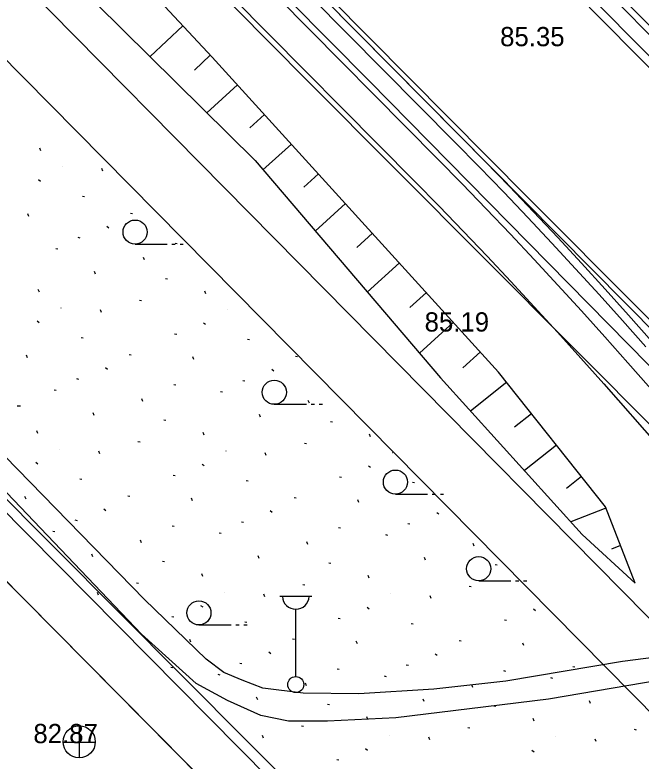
# Model space of a CAD drawing. Extents: x 412225 to 413380, y 4456471 to 4457189.
# Drawn here: x 412407.65 to 412446.67, y 4456892.03 to 4456938.52 of the extents above; entities that cross this region are included whole.
import ezdxf

# ---------------------------------------------------------------- set-up
doc = ezdxf.new("R2010")
doc.units = 0
for name, color, linetype in [('0_HALİHAZIR', 7, 'Continuous'), ('0_KADASTRO', 7, 'Continuous'), ('ADA_KOCEPHE', 7, 'Continuous'), ('KALDIRIM', 7, 'Continuous'), ('Level 41', 7, 'Continuous'), ('Level 62', 7, 'Continuous')]:
    doc.layers.add(name, color=color, linetype=linetype)

msp = doc.modelspace()

# ---------------------------------------------------------------- linework, layer by layer
at = {"layer": '0_HALİHAZIR'}
for p, q in [((412418.121, 4456937.836), (412416.071, 4456935.92)), ((412419.828, 4456936.009), (412418.838, 4456935.084)), ((412421.513, 4456934.162), (412419.601, 4456932.422)), ((412423.195, 4456932.312), (412422.287, 4456931.486)), ((412424.877, 4456930.463), (412423.11, 4456928.856)), ((412426.56, 4456928.614), (412425.647, 4456927.784)), ((412428.242, 4456926.765), (412426.358, 4456925.051)), ((412429.925, 4456924.916), (412428.953, 4456924.032)), ((412415.139, 4456924.24), (412417.139, 4456924.24)), ((412417.439, 4456924.24), (412417.639, 4456924.24)), ((412417.939, 4456924.24), (412418.139, 4456924.24)), ((412431.607, 4456923.066), (412429.606, 4456921.246)), ((412433.289, 4456921.217), (412432.26, 4456920.28)), ((412434.972, 4456919.368), (412432.854, 4456917.441)), ((412436.654, 4456917.519), (412435.571, 4456916.533)), ((412438.295, 4456915.634), (412436.035, 4456913.842)), ((412423.815, 4456914.259), (412425.815, 4456914.259)), ((412426.115, 4456914.259), (412426.315, 4456914.259)), ((412426.615, 4456914.259), (412426.815, 4456914.259)), ((412407.797, 4456914.164), (412407.997, 4456914.164)), ((412439.848, 4456913.675), (412438.783, 4456912.83)), ((412441.402, 4456911.716), (412439.4, 4456910.129)), ((412442.955, 4456909.758), (412442.019, 4456909.015)), ((412431.36, 4456908.666), (412433.36, 4456908.666)), ((412433.66, 4456908.666), (412433.86, 4456908.666)), ((412434.16, 4456908.666), (412434.36, 4456908.666)), ((412444.481, 4456907.783), (412442.301, 4456906.93)), ((412445.392, 4456905.455), (412444.822, 4456905.232)), ((412436.55, 4456903.269), (412438.55, 4456903.269)), ((412438.85, 4456903.269), (412439.05, 4456903.269)), ((412439.35, 4456903.269), (412439.55, 4456903.269)), ((412424.151, 4456902.301), (412426.151, 4456902.301)), ((412425.151, 4456897.301), (412425.151, 4456901.494)), ((412419.119, 4456900.515), (412421.119, 4456900.515)), ((412421.419, 4456900.515), (412421.619, 4456900.515)), ((412421.919, 4456900.515), (412422.119, 4456900.515)), ((412411.674, 4456892.23), (412411.674, 4456894.23)), ((412410.654, 4456893.22), (412412.654, 4456893.22))]:
    msp.add_line(p, q, dxfattribs=at)
for points in [[(412283.985, 4457100.322), (412303.353, 4457080.961), (412332.911, 4457051.149), (412362.488, 4457021.336), (412400.253, 4456983.455), (412425.306, 4456957.949), (412451.956, 4456931.175), (412483.613, 4456899.459), (412507.045, 4456875.463), (412533.953, 4456848.693), (412570.746, 4456810.938), (412594.382, 4456786.967), (412618.72, 4456762.275), (412633.267, 4456747.178), (412636.335, 4456744.215)], [(412359.87, 4457004.239), (412376.982, 4456987.314), (412402.386, 4456961.963), (412429.729, 4456934.421), (412459.529, 4456904.105), (412465.296, 4456898.03)], [(412446.303, 4456903.127), (412444.442, 4456907.882), (412437.794, 4456916.266), (412419.952, 4456935.877), (412400.449, 4456956.745), (412375.57, 4456982.136), (412370.301, 4456987.22), (412368.113, 4456988.47), (412366.809, 4456988.895), (412364.507, 4456988.91)], [(412364.559, 4456988.91), (412369.327, 4456983.178), (412377.302, 4456975.126), (412390.738, 4456962.288), (412409.437, 4456942.493), (412422.613, 4456929.438), (412434.169, 4456915.9), (412443.007, 4456906.151), (412446.303, 4456903.127)], [(412635.095, 4456744.706), (412621.293, 4456758.968), (412594.514, 4456786.189), (412564.28, 4456816.959), (412527.989, 4456853.886), (412497.963, 4456883.985), (412468.818, 4456913.357), (412423.738, 4456958.933), (412408.728, 4456974.086)], [(412405.68, 4456954.805), (412425.867, 4456934.44), (412447.954, 4456912.246), (412459.282, 4456900.807), (412459.42, 4456900.349), (412459.358, 4456900.085), (412455.045, 4456899.463), (412445.513, 4456898.239), (412438.233, 4456897.014), (412433.753, 4456896.505), (412429.09, 4456896.223), (412425.621, 4456896.271), (412423.102, 4456896.579), (412421.812, 4456897.07), (412420.671, 4456897.546), (412419.574, 4456898.385), (412415.723, 4456902.092), (412403.041, 4456915.089), (412383.58, 4456935.283), (412368.344, 4456949.804)], [(412424.812, 4456942.094), (412439.594, 4456927.156), (412453.806, 4456912.917)], [(412451.76, 4456897.732), (412440.906, 4456895.897), (412435.984, 4456895.298), (412431.39, 4456894.738), (412427.12, 4456894.511), (412424.704, 4456894.525), (412422.973, 4456894.878), (412420.888, 4456895.8), (412418.95, 4456896.857), (412415.535, 4456899.946), (412406.304, 4456909.623)]]:
    msp.add_lwpolyline(points, dxfattribs=at)
for centre, radius in [((412415.139, 4456924.99), 0.75), ((412423.815, 4456915.009), 0.75), ((412431.36, 4456909.416), 0.75), ((412436.55, 4456904.019), 0.75), ((412419.119, 4456901.265), 0.75), ((412425.151, 4456896.801), 0.5), ((412411.659, 4456893.238), 1)]:
    msp.add_circle(centre, radius, dxfattribs=at)
msp.add_arc((412425.151, 4456902.33), 0.837, 183.298, 356.9072, dxfattribs=at)
at = {"layer": '0_KADASTRO'}
msp.add_lwpolyline([(412245.621, 4457084.985), (412262.788, 4457087.767), (412498.109, 4456849.333), (412486.377, 4456828.685), (412245.456, 4457070.818)], dxfattribs=at)
at = {"layer": 'ADA_KOCEPHE'}
for p, q in [((412299.933, 4457044.174), (412519.643, 4456821.8)), ((412299.933, 4457044.174), (412507.885, 4456833.7)), ((412494.937, 4456818.806), (412285.694, 4457030.12)), ((412511.712, 4456801.864), (412285.694, 4457030.12))]:
    msp.add_line(p, q, dxfattribs=at)
at = {"layer": 'KALDIRIM'}
for p, q in [((412509.598, 4456799.736), (412281.429, 4457030.164)), ((412413.048, 4456952.849), (412435.059, 4456930.599)), ((412413.404, 4456953.201), (412435.415, 4456930.951)), ((412411.981, 4456951.795), (412433.993, 4456929.544)), ((412410.559, 4456950.389), (412432.571, 4456928.138)), ((412445.841, 4456916.849), (412473.985, 4456884.872)), ((412444.34, 4456915.527), (412472.484, 4456883.55))]:
    msp.add_line(p, q, dxfattribs=at)
for points in [[(412492.963, 4456816.536), (412269.398, 4457042.314)], [(412446.967, 4456917.84), (412445.519, 4456919.472), (412444.06, 4456921.094), (412442.589, 4456922.706), (412441.106, 4456924.306), (412439.612, 4456925.896), (412438.106, 4456927.475), (412436.588, 4456929.043), (412435.059, 4456930.599)], [(412447.342, 4456918.17), (412445.892, 4456919.805), (412444.431, 4456921.43), (412442.957, 4456923.044), (412441.472, 4456924.647), (412439.975, 4456926.24), (412438.466, 4456927.821), (412436.946, 4456929.392), (412435.415, 4456930.951)], [(412445.841, 4456916.849), (412444.401, 4456918.473), (412442.949, 4456920.087), (412441.485, 4456921.69), (412440.009, 4456923.283), (412438.522, 4456924.865), (412437.024, 4456926.436), (412435.514, 4456927.995), (412433.993, 4456929.544)], [(412444.34, 4456915.527), (412442.909, 4456917.141), (412441.467, 4456918.744), (412440.013, 4456920.336), (412438.547, 4456921.918), (412437.07, 4456923.489), (412435.582, 4456925.05), (412434.082, 4456926.599), (412432.571, 4456928.138)]]:
    msp.add_lwpolyline(points, dxfattribs=at)
at = {"layer": 'Level 41'}
for p, q in [((412409.264, 4456930.058), (412409.201, 4456930.22)), ((412409.264, 4456930.058), (412409.201, 4456930.22)), ((412410.611, 4456929.081), (412410.62, 4456929.079)), ((412410.611, 4456929.081), (412410.62, 4456929.079)), ((412413.128, 4456928.785), (412413.065, 4456928.948)), ((412413.128, 4456928.785), (412413.065, 4456928.948)), ((412409.128, 4456928.257), (412409.254, 4456928.157)), ((412409.128, 4456928.257), (412409.254, 4456928.157)), ((412411.872, 4456927.23), (412411.998, 4456927.205)), ((412411.872, 4456927.23), (412411.998, 4456927.205)), ((412408.524, 4456925.96), (412408.461, 4456926.123)), ((412408.524, 4456925.96), (412408.461, 4456926.123)), ((412414.861, 4456926.175), (412414.986, 4456926.149)), ((412414.861, 4456926.175), (412414.986, 4456926.149)), ((412413.377, 4456925.352), (412413.504, 4456925.252)), ((412413.377, 4456925.352), (412413.504, 4456925.252)), ((412411.576, 4456924.665), (412411.702, 4456924.64)), ((412411.576, 4456924.665), (412411.702, 4456924.64)), ((412417.635, 4456924.299), (412417.761, 4456924.274)), ((412417.635, 4456924.299), (412417.761, 4456924.274)), ((412410.193, 4456923.966), (412410.319, 4456923.94)), ((412410.193, 4456923.966), (412410.319, 4456923.94)), ((412415.721, 4456923.25), (412415.657, 4456923.413)), ((412415.721, 4456923.25), (412415.657, 4456923.413)), ((412412.681, 4456922.366), (412412.617, 4456922.53)), ((412412.681, 4456922.366), (412412.617, 4456922.53)), ((412417.028, 4456922.101), (412417.154, 4456922.076)), ((412417.028, 4456922.101), (412417.154, 4456922.076)), ((412409.174, 4456921.253), (412409.111, 4456921.415)), ((412409.174, 4456921.253), (412409.111, 4456921.415)), ((412419.541, 4456921.147), (412419.479, 4456921.308)), ((412419.541, 4456921.147), (412419.479, 4456921.308)), ((412415.411, 4456920.75), (412415.537, 4456920.724)), ((412415.411, 4456920.75), (412415.537, 4456920.724)), ((412410.521, 4456920.275), (412410.53, 4456920.273)), ((412410.521, 4456920.275), (412410.53, 4456920.273)), ((412413.038, 4456919.98), (412412.975, 4456920.143)), ((412413.038, 4456919.98), (412412.975, 4456920.143)), ((412420.889, 4456920.169), (412420.897, 4456920.167)), ((412420.889, 4456920.169), (412420.897, 4456920.167)), ((412409.038, 4456919.451), (412409.164, 4456919.352)), ((412409.038, 4456919.451), (412409.164, 4456919.352)), ((412419.405, 4456919.345), (412419.531, 4456919.246)), ((412419.405, 4456919.345), (412419.531, 4456919.246)), ((412411.782, 4456918.424), (412411.908, 4456918.4)), ((412411.782, 4456918.424), (412411.908, 4456918.4)), ((412417.605, 4456918.659), (412417.731, 4456918.633)), ((412417.605, 4456918.659), (412417.731, 4456918.633)), ((412422.149, 4456918.318), (412422.275, 4456918.294)), ((412422.149, 4456918.318), (412422.275, 4456918.294)), ((412408.434, 4456917.155), (412408.371, 4456917.318)), ((412408.434, 4456917.155), (412408.371, 4456917.318)), ((412414.771, 4456917.37), (412414.896, 4456917.344)), ((412414.771, 4456917.37), (412414.896, 4456917.344)), ((412418.801, 4456917.049), (412418.738, 4456917.212)), ((412418.801, 4456917.049), (412418.738, 4456917.212)), ((412425.138, 4456917.263), (412425.263, 4456917.238)), ((412425.138, 4456917.263), (412425.263, 4456917.238)), ((412413.287, 4456916.547), (412413.413, 4456916.446)), ((412413.287, 4456916.547), (412413.413, 4456916.446)), ((412423.655, 4456916.441), (412423.781, 4456916.34)), ((412423.655, 4456916.441), (412423.781, 4456916.34)), ((412411.485, 4456915.86), (412411.612, 4456915.835)), ((412411.485, 4456915.86), (412411.612, 4456915.835)), ((412421.853, 4456915.753), (412421.979, 4456915.729)), ((412421.853, 4456915.753), (412421.979, 4456915.729)), ((412410.103, 4456915.16), (412410.229, 4456915.134)), ((412410.103, 4456915.16), (412410.229, 4456915.134)), ((412417.545, 4456915.494), (412417.671, 4456915.469)), ((412417.545, 4456915.494), (412417.671, 4456915.469)), ((412420.47, 4456915.054), (412420.596, 4456915.028)), ((412420.47, 4456915.054), (412420.596, 4456915.028)), ((412415.631, 4456914.444), (412415.567, 4456914.607)), ((412415.631, 4456914.444), (412415.567, 4456914.607)), ((412425.999, 4456914.338), (412425.934, 4456914.501)), ((412425.999, 4456914.338), (412425.934, 4456914.501)), ((412412.591, 4456913.561), (412412.527, 4456913.724)), ((412412.591, 4456913.561), (412412.527, 4456913.724)), ((412422.958, 4456913.454), (412422.895, 4456913.618)), ((412422.958, 4456913.454), (412422.895, 4456913.618)), ((412416.938, 4456913.295), (412417.064, 4456913.271)), ((412416.938, 4456913.295), (412417.064, 4456913.271)), ((412427.306, 4456913.189), (412427.432, 4456913.165)), ((412427.306, 4456913.189), (412427.432, 4456913.165)), ((412409.083, 4456912.447), (412409.021, 4456912.609)), ((412409.083, 4456912.447), (412409.021, 4456912.609)), ((412419.451, 4456912.341), (412419.389, 4456912.503)), ((412419.451, 4456912.341), (412419.389, 4456912.503)), ((412429.818, 4456912.235), (412429.756, 4456912.397)), ((412429.818, 4456912.235), (412429.756, 4456912.397)), ((412415.321, 4456911.945), (412415.447, 4456911.919)), ((412415.321, 4456911.945), (412415.447, 4456911.919)), ((412410.431, 4456911.47), (412410.44, 4456911.468)), ((412410.431, 4456911.47), (412410.44, 4456911.468)), ((412425.688, 4456911.838), (412425.814, 4456911.813)), ((412425.688, 4456911.838), (412425.814, 4456911.813)), ((412412.948, 4456911.174), (412412.885, 4456911.337)), ((412412.948, 4456911.174), (412412.885, 4456911.337)), ((412420.799, 4456911.363), (412420.807, 4456911.362)), ((412420.799, 4456911.363), (412420.807, 4456911.362)), ((412423.315, 4456911.068), (412423.252, 4456911.231)), ((412423.315, 4456911.068), (412423.252, 4456911.231)), ((412431.166, 4456911.257), (412431.175, 4456911.255)), ((412431.166, 4456911.257), (412431.175, 4456911.255)), ((412408.948, 4456910.646), (412409.074, 4456910.546)), ((412408.948, 4456910.646), (412409.074, 4456910.546)), ((412419.315, 4456910.54), (412419.441, 4456910.44)), ((412419.315, 4456910.54), (412419.441, 4456910.44)), ((412429.683, 4456910.434), (412429.809, 4456910.334)), ((412429.683, 4456910.434), (412429.809, 4456910.334)), ((412411.692, 4456909.619), (412411.818, 4456909.594)), ((412411.692, 4456909.619), (412411.818, 4456909.594)), ((412417.514, 4456909.853), (412417.64, 4456909.828)), ((412417.514, 4456909.853), (412417.64, 4456909.828)), ((412427.882, 4456909.747), (412428.008, 4456909.722)), ((412427.882, 4456909.747), (412428.008, 4456909.722)), ((412422.059, 4456909.513), (412422.185, 4456909.488)), ((412422.059, 4456909.513), (412422.185, 4456909.488)), ((412432.427, 4456909.407), (412432.553, 4456909.382)), ((412432.427, 4456909.407), (412432.553, 4456909.382)), ((412408.344, 4456908.349), (412408.28, 4456908.512)), ((412408.344, 4456908.349), (412408.28, 4456908.512)), ((412414.681, 4456908.564), (412414.806, 4456908.538)), ((412414.681, 4456908.564), (412414.806, 4456908.538)), ((412418.711, 4456908.243), (412418.648, 4456908.406)), ((412418.711, 4456908.243), (412418.648, 4456908.406)), ((412425.048, 4456908.458), (412425.173, 4456908.432)), ((412425.048, 4456908.458), (412425.173, 4456908.432)), ((412429.079, 4456908.137), (412429.015, 4456908.3)), ((412429.079, 4456908.137), (412429.015, 4456908.3)), ((412413.197, 4456907.741), (412413.323, 4456907.641)), ((412413.197, 4456907.741), (412413.323, 4456907.641)), ((412423.565, 4456907.635), (412423.691, 4456907.534)), ((412423.565, 4456907.635), (412423.691, 4456907.534)), ((412433.932, 4456907.529), (412434.058, 4456907.428)), ((412433.932, 4456907.529), (412434.058, 4456907.428)), ((412411.395, 4456907.054), (412411.521, 4456907.029)), ((412411.395, 4456907.054), (412411.521, 4456907.029)), ((412421.763, 4456906.948), (412421.889, 4456906.923)), ((412421.763, 4456906.948), (412421.889, 4456906.923)), ((412432.13, 4456906.842), (412432.256, 4456906.817)), ((412432.13, 4456906.842), (412432.256, 4456906.817)), ((412410.012, 4456906.354), (412410.138, 4456906.329)), ((412410.012, 4456906.354), (412410.138, 4456906.329)), ((412417.455, 4456906.688), (412417.581, 4456906.663)), ((412417.455, 4456906.688), (412417.581, 4456906.663)), ((412427.822, 4456906.582), (412427.949, 4456906.557)), ((412427.822, 4456906.582), (412427.949, 4456906.557)), ((412420.38, 4456906.248), (412420.506, 4456906.223)), ((412420.38, 4456906.248), (412420.506, 4456906.223)), ((412430.747, 4456906.142), (412430.873, 4456906.116)), ((412430.747, 4456906.142), (412430.873, 4456906.116)), ((412415.541, 4456905.639), (412415.477, 4456905.801)), ((412415.541, 4456905.639), (412415.477, 4456905.801)), ((412425.908, 4456905.532), (412425.844, 4456905.695)), ((412425.908, 4456905.532), (412425.844, 4456905.695)), ((412436.276, 4456905.426), (412436.212, 4456905.589)), ((412436.276, 4456905.426), (412436.212, 4456905.589)), ((412412.501, 4456904.755), (412412.437, 4456904.919)), ((412412.501, 4456904.755), (412412.437, 4456904.919)), ((412416.848, 4456904.49), (412416.974, 4456904.465)), ((412416.848, 4456904.49), (412416.974, 4456904.465)), ((412422.868, 4456904.649), (412422.805, 4456904.813)), ((412422.868, 4456904.649), (412422.805, 4456904.813)), ((412433.235, 4456904.543), (412433.172, 4456904.707)), ((412433.235, 4456904.543), (412433.172, 4456904.707)), ((412427.215, 4456904.384), (412427.342, 4456904.359)), ((412427.215, 4456904.384), (412427.342, 4456904.359)), ((412437.583, 4456904.278), (412437.709, 4456904.253)), ((412437.583, 4456904.278), (412437.709, 4456904.253)), ((412419.361, 4456903.535), (412419.298, 4456903.697)), ((412419.361, 4456903.535), (412419.298, 4456903.697)), ((412429.728, 4456903.429), (412429.666, 4456903.591)), ((412429.728, 4456903.429), (412429.666, 4456903.591)), ((412415.23, 4456903.139), (412415.357, 4456903.113)), ((412415.23, 4456903.139), (412415.357, 4456903.113)), ((412425.598, 4456903.033), (412425.724, 4456903.007)), ((412425.598, 4456903.033), (412425.724, 4456903.007)), ((412435.965, 4456902.927), (412436.091, 4456902.901)), ((412435.965, 4456902.927), (412436.091, 4456902.901)), ((412412.858, 4456902.369), (412412.795, 4456902.532)), ((412412.858, 4456902.369), (412412.795, 4456902.532)), ((412420.709, 4456902.558), (412420.717, 4456902.556)), ((412420.709, 4456902.558), (412420.717, 4456902.556)), ((412423.225, 4456902.263), (412423.162, 4456902.425)), ((412423.225, 4456902.263), (412423.162, 4456902.425)), ((412431.076, 4456902.452), (412431.085, 4456902.45)), ((412431.076, 4456902.452), (412431.085, 4456902.45)), ((412433.593, 4456902.156), (412433.529, 4456902.319)), ((412433.593, 4456902.156), (412433.529, 4456902.319)), ((412419.225, 4456901.734), (412419.351, 4456901.634)), ((412419.225, 4456901.734), (412419.351, 4456901.634)), ((412429.592, 4456901.628), (412429.719, 4456901.528)), ((412429.592, 4456901.628), (412429.719, 4456901.528)), ((412439.96, 4456901.522), (412440.086, 4456901.422)), ((412439.96, 4456901.522), (412440.086, 4456901.422)), ((412417.424, 4456901.048), (412417.55, 4456901.022)), ((412417.424, 4456901.048), (412417.55, 4456901.022)), ((412427.792, 4456900.942), (412427.918, 4456900.916)), ((412427.792, 4456900.942), (412427.918, 4456900.916)), ((412438.159, 4456900.836), (412438.285, 4456900.81)), ((412438.159, 4456900.836), (412438.285, 4456900.81)), ((412421.969, 4456900.707), (412422.095, 4456900.683)), ((412421.969, 4456900.707), (412422.095, 4456900.683)), ((412432.337, 4456900.601), (412432.463, 4456900.576)), ((412432.337, 4456900.601), (412432.463, 4456900.576)), ((412418.621, 4456899.438), (412418.558, 4456899.601)), ((412418.621, 4456899.438), (412418.558, 4456899.601)), ((412424.958, 4456899.652), (412425.083, 4456899.627)), ((412424.958, 4456899.652), (412425.083, 4456899.627)), ((412428.989, 4456899.332), (412428.925, 4456899.495)), ((412428.989, 4456899.332), (412428.925, 4456899.495)), ((412435.325, 4456899.546), (412435.45, 4456899.52)), ((412435.325, 4456899.546), (412435.45, 4456899.52)), ((412439.356, 4456899.226), (412439.293, 4456899.388)), ((412439.356, 4456899.226), (412439.293, 4456899.388)), ((412423.474, 4456898.83), (412423.601, 4456898.729)), ((412423.474, 4456898.83), (412423.601, 4456898.729)), ((412433.842, 4456898.724), (412433.968, 4456898.623)), ((412433.842, 4456898.724), (412433.968, 4456898.623)), ((412421.673, 4456898.142), (412421.799, 4456898.118)), ((412421.673, 4456898.142), (412421.799, 4456898.118)), ((412432.04, 4456898.036), (412432.166, 4456898.012)), ((412432.04, 4456898.036), (412432.166, 4456898.012)), ((412417.365, 4456897.882), (412417.491, 4456897.858)), ((412417.365, 4456897.882), (412417.491, 4456897.858)), ((412427.732, 4456897.776), (412427.858, 4456897.752)), ((412427.732, 4456897.776), (412427.858, 4456897.752)), ((412438.1, 4456897.67), (412438.226, 4456897.645)), ((412438.1, 4456897.67), (412438.226, 4456897.645)), ((412442.408, 4456897.93), (412442.534, 4456897.905)), ((412442.408, 4456897.93), (412442.534, 4456897.905)), ((412420.29, 4456897.443), (412420.416, 4456897.417)), ((412420.29, 4456897.443), (412420.416, 4456897.417)), ((412430.657, 4456897.337), (412430.783, 4456897.311)), ((412430.657, 4456897.337), (412430.783, 4456897.311)), ((412441.025, 4456897.231), (412441.151, 4456897.205)), ((412441.025, 4456897.231), (412441.151, 4456897.205)), ((412425.818, 4456896.727), (412425.754, 4456896.89)), ((412425.818, 4456896.727), (412425.754, 4456896.89)), ((412436.186, 4456896.621), (412436.121, 4456896.784)), ((412436.186, 4456896.621), (412436.121, 4456896.784)), ((412422.778, 4456895.843), (412422.715, 4456896.007)), ((412422.778, 4456895.843), (412422.715, 4456896.007)), ((412433.145, 4456895.737), (412433.082, 4456895.901)), ((412433.145, 4456895.737), (412433.082, 4456895.901)), ((412443.513, 4456895.631), (412443.449, 4456895.795)), ((412443.513, 4456895.631), (412443.449, 4456895.795)), ((412427.125, 4456895.578), (412427.251, 4456895.554)), ((412427.125, 4456895.578), (412427.251, 4456895.554)), ((412437.493, 4456895.472), (412437.619, 4456895.447)), ((412437.493, 4456895.472), (412437.619, 4456895.447)), ((412429.638, 4456894.624), (412429.576, 4456894.786)), ((412429.638, 4456894.624), (412429.576, 4456894.786)), ((412440.006, 4456894.518), (412439.943, 4456894.68)), ((412440.006, 4456894.518), (412439.943, 4456894.68)), ((412425.508, 4456894.227), (412425.634, 4456894.202)), ((412425.508, 4456894.227), (412425.634, 4456894.202)), ((412435.875, 4456894.121), (412436.001, 4456894.095)), ((412435.875, 4456894.121), (412436.001, 4456894.095)), ((412446.243, 4456894.015), (412446.369, 4456893.989)), ((412446.243, 4456894.015), (412446.369, 4456893.989)), ((412423.135, 4456893.457), (412423.072, 4456893.62)), ((412423.135, 4456893.457), (412423.072, 4456893.62)), ((412430.986, 4456893.646), (412430.994, 4456893.644)), ((412430.986, 4456893.646), (412430.994, 4456893.644)), ((412433.503, 4456893.351), (412433.439, 4456893.514)), ((412433.503, 4456893.351), (412433.439, 4456893.514)), ((412441.353, 4456893.54), (412441.362, 4456893.538)), ((412441.353, 4456893.54), (412441.362, 4456893.538)), ((412443.87, 4456893.245), (412443.807, 4456893.408)), ((412443.87, 4456893.245), (412443.807, 4456893.408)), ((412429.502, 4456892.823), (412429.629, 4456892.723)), ((412429.502, 4456892.823), (412429.629, 4456892.723)), ((412439.87, 4456892.716), (412439.996, 4456892.617)), ((412439.87, 4456892.716), (412439.996, 4456892.617)), ((412427.702, 4456892.136), (412427.828, 4456892.111)), ((412427.702, 4456892.136), (412427.828, 4456892.111))]:
    msp.add_line(p, q, dxfattribs=at)
at = {"layer": 'Level 62'}
for p, q in [((412284.055, 4457102.756), (412491.172, 4456893.395)), ((412283.77, 4457102.474), (412490.887, 4456893.113)), ((412400.48, 4456966.264), (412503.388, 4456862.241))]:
    msp.add_line(p, q, dxfattribs=at)

# ---------------------------------------------------------------- texts
at = {"layer": '0_HALİHAZIR'}
for s, p in [('85.35', (412437.885, 4456936.566)), ('85.19', (412433.181, 4456918.791)), ('82.87', (412408.804, 4456893.15))]:
    msp.add_text(s, height=1.2, dxfattribs=at).set_placement(p)

doc.saveas('drawing.dxf')
